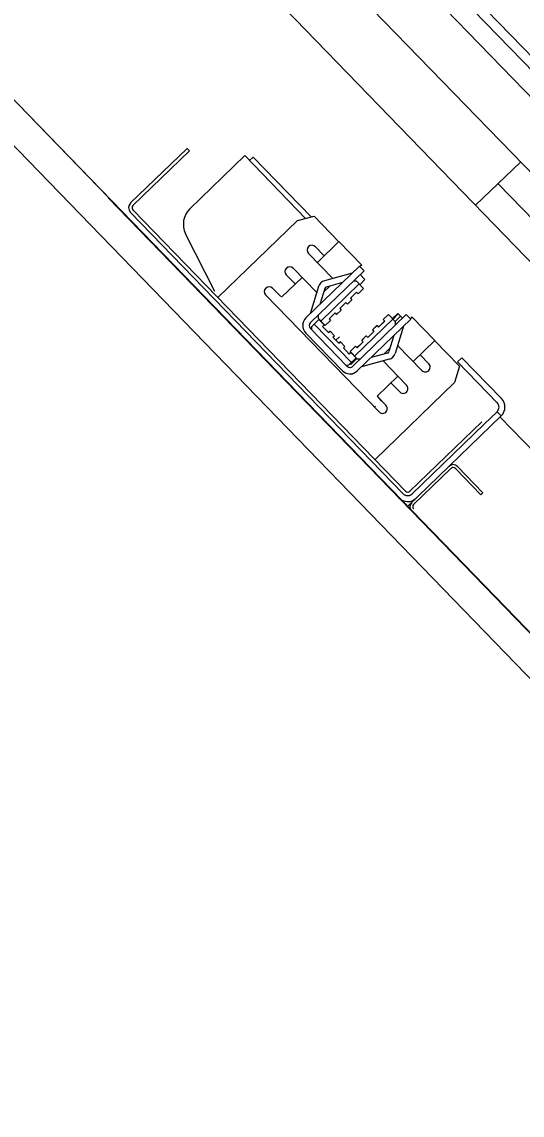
# Model space of a CAD drawing. Extents: x 468143 to 491361, y 1438528 to 1468730.
# Drawn here: x 490347.345 to 490348.114, y 1467634.868 to 1467636.552 of the extents above; entities that cross this region are included whole.
import ezdxf

# ---------------------------------------------------------------- set-up
doc = ezdxf.new("R2010")
doc.units = 0
doc.layers.add('Xreference_dp', color=7, linetype='Continuous')

msp = doc.modelspace()

# ---------------------------------------------------------------- linework, layer by layer
at = {"layer": 'Xreference_dp'}
for p, q in [((490346.9978, 1467637.3494), (490350.1601, 1467634.082)), ((490346.9978, 1467637.3494), (490350.1601, 1467634.082)), ((490350.1088, 1467634.2731), (490347.1839, 1467637.2952)), ((490350.1088, 1467634.2731), (490347.1839, 1467637.2952)), ((490348.425, 1467636.1716), (490347.4656, 1467637.1629)), ((490348.425, 1467636.1716), (490347.4656, 1467637.1629)), ((490348.4357, 1467636.182), (490347.4763, 1467637.1733)), ((490348.4357, 1467636.182), (490347.4763, 1467637.1733)), ((490346.7098, 1467637.0749), (490347.757, 1467635.9929)), ((490346.7098, 1467637.0749), (490350.5331, 1467633.1245)), ((490346.7098, 1467637.0749), (490347.757, 1467635.9929)), ((490346.7098, 1467637.0749), (490350.5331, 1467633.1245)), ((490348.3681, 1467636.1882), (490347.5603, 1467637.0228)), ((490348.3681, 1467636.1882), (490347.5603, 1467637.0228)), ((490346.7307, 1467636.9826), (490350.47, 1467633.119)), ((490346.7307, 1467636.9826), (490350.47, 1467633.119)), ((490347.512, 1467636.2731), (490347.599, 1467636.3572)), ((490347.512, 1467636.2731), (490347.599, 1467636.3572)), ((490347.5157, 1467636.2693), (490347.6026, 1467636.3534)), ((490347.5157, 1467636.2693), (490347.6026, 1467636.3534)), ((490347.6026, 1467636.3534), (490347.599, 1467636.3572)), ((490347.6026, 1467636.3534), (490347.599, 1467636.3572)), ((490347.6879, 1467636.346), (490347.6031, 1467636.264)), ((490347.6879, 1467636.346), (490347.6031, 1467636.264)), ((490347.6879, 1467636.346), (490347.7814, 1467636.2494)), ((490347.6879, 1467636.346), (490347.7814, 1467636.2494)), ((490347.6952, 1467636.3385), (490347.7007, 1467636.3437)), ((490347.6952, 1467636.3385), (490347.7007, 1467636.3437)), ((490347.7007, 1467636.3437), (490347.7899, 1467636.2516)), ((490347.7007, 1467636.3437), (490347.7899, 1467636.2516)), ((490348.0429, 1467636.2695), (490348.1118, 1467636.3362)), ((490348.0429, 1467636.2695), (490348.1118, 1467636.3362)), ((490349.1496, 1467635.1951), (490348.0774, 1467636.3028)), ((490349.1496, 1467635.1951), (490348.0774, 1467636.3028)), ((490347.4777, 1467636.2809), (490348.6498, 1467635.0697)), ((490347.4777, 1467636.2809), (490348.6498, 1467635.0697)), ((490347.9311, 1467635.8254), (490347.5118, 1467636.2586)), ((490347.9311, 1467635.8254), (490347.5118, 1467636.2586)), ((490347.9349, 1467635.8291), (490347.5156, 1467636.2623)), ((490347.9349, 1467635.8291), (490347.5156, 1467636.2623)), ((490347.7688, 1467636.2463), (490347.7943, 1467636.2527)), ((490347.7688, 1467636.2463), (490347.7943, 1467636.2527)), ((490347.7943, 1467636.2527), (490347.8324, 1467636.2133)), ((490347.7943, 1467636.2527), (490347.8324, 1467636.2133)), ((490347.646, 1467636.1275), (490347.7688, 1467636.2463)), ((490347.646, 1467636.1275), (490347.7688, 1467636.2463)), ((490347.6414, 1467636.1366), (490347.5966, 1467636.2257)), ((490347.6414, 1467636.1366), (490347.5966, 1467636.2257)), ((490347.7964, 1467636.2056), (490347.81, 1467636.1916)), ((490347.7964, 1467636.2056), (490347.81, 1467636.1916)), ((490347.7994, 1467636.1814), (490347.8327, 1467636.2136)), ((490347.7994, 1467636.1814), (490347.8327, 1467636.2136)), ((490347.8326, 1467636.2137), (490347.8323, 1467636.2134)), ((490347.8326, 1467636.2137), (490347.8323, 1467636.2134)), ((490347.8327, 1467636.2136), (490347.8326, 1467636.2137)), ((490347.8327, 1467636.2136), (490347.8326, 1467636.2137)), ((490347.8327, 1467636.2136), (490347.8676, 1467636.1775)), ((490347.8327, 1467636.2136), (490347.8676, 1467636.1775)), ((490347.8232, 1467636.1567), (490347.7858, 1467636.1954)), ((490347.8232, 1467636.1567), (490347.7858, 1467636.1954)), ((490347.7622, 1467636.1726), (490347.7985, 1467636.1351)), ((490347.7622, 1467636.1726), (490347.7985, 1467636.1351)), ((490347.7819, 1467636.0959), (490347.8643, 1467636.1757)), ((490347.7819, 1467636.0959), (490347.8643, 1467636.1757)), ((490347.7889, 1467636.0888), (490347.8713, 1467636.1685)), ((490347.7889, 1467636.0888), (490347.8713, 1467636.1685)), ((490347.8643, 1467636.1757), (490347.8713, 1467636.1685)), ((490347.8643, 1467636.1757), (490347.8713, 1467636.1685)), ((490347.8676, 1467636.1775), (490347.865, 1467636.175)), ((490347.8676, 1467636.1775), (490347.865, 1467636.175)), ((490347.7441, 1467636.1278), (490347.7758, 1467636.1585)), ((490347.7441, 1467636.1278), (490347.7758, 1467636.1585)), ((490347.7516, 1467636.1623), (490347.7652, 1467636.1483)), ((490347.7516, 1467636.1623), (490347.7652, 1467636.1483)), ((490347.8046, 1467636.0912), (490347.8635, 1467636.1483)), ((490347.8046, 1467636.0912), (490347.8635, 1467636.1483)), ((490347.8532, 1467636.1649), (490347.8105, 1467636.1533)), ((490347.8532, 1467636.1649), (490347.8105, 1467636.1533)), ((490347.8383, 1467636.1505), (490347.8131, 1467636.1436)), ((490347.8383, 1467636.1505), (490347.8131, 1467636.1436)), ((490347.8594, 1467636.1525), (490347.8548, 1467636.1526)), ((490347.8594, 1467636.1525), (490347.8548, 1467636.1526)), ((490347.8594, 1467636.1525), (490347.8704, 1467636.1412)), ((490347.8594, 1467636.1525), (490347.8704, 1467636.1412)), ((490347.8646, 1467636.1472), (490347.8727, 1467636.1551)), ((490347.8646, 1467636.1472), (490347.8727, 1467636.1551)), ((490347.8653, 1467636.1628), (490347.8727, 1467636.1551)), ((490347.8653, 1467636.1628), (490347.8727, 1467636.1551)), ((490347.7198, 1467636.1315), (490347.8943, 1467635.9511)), ((490347.7198, 1467636.1315), (490347.8943, 1467635.9511)), ((490347.743, 1467636.1288), (490347.7304, 1467636.1418)), ((490347.743, 1467636.1288), (490347.7304, 1467636.1418)), ((490347.8013, 1467636.1444), (490347.7883, 1467636.1021)), ((490347.8013, 1467636.1444), (490347.7883, 1467636.1021)), ((490347.8108, 1467636.1415), (490347.8031, 1467636.1165)), ((490347.8108, 1467636.1415), (490347.8031, 1467636.1165)), ((490347.8091, 1467636.1357), (490347.8189, 1467636.1452)), ((490347.8091, 1467636.1357), (490347.8189, 1467636.1452)), ((490347.8504, 1467636.1264), (490347.8598, 1467636.1356)), ((490347.8504, 1467636.1264), (490347.8598, 1467636.1356)), ((490347.8598, 1467636.1356), (490347.8621, 1467636.1332)), ((490347.8598, 1467636.1356), (490347.8621, 1467636.1332)), ((490347.8621, 1467636.1332), (490347.8704, 1467636.1412)), ((490347.8621, 1467636.1332), (490347.8704, 1467636.1412)), ((490347.8339, 1467636.1105), (490347.8433, 1467636.1196)), ((490347.8339, 1467636.1105), (490347.8433, 1467636.1196)), ((490347.8433, 1467636.1196), (490347.8456, 1467636.1172)), ((490347.8433, 1467636.1196), (490347.8456, 1467636.1172)), ((490347.8456, 1467636.1172), (490347.8527, 1467636.1241)), ((490347.8456, 1467636.1172), (490347.8527, 1467636.1241)), ((490347.8504, 1467636.1264), (490347.8527, 1467636.1241)), ((490347.8504, 1467636.1264), (490347.8527, 1467636.1241)), ((490347.8006, 1467636.1001), (490347.8005, 1467636.0955)), ((490347.8006, 1467636.1001), (490347.8005, 1467636.0955)), ((490347.8174, 1467636.0945), (490347.8268, 1467636.1036)), ((490347.8174, 1467636.0945), (490347.8268, 1467636.1036)), ((490347.8268, 1467636.1036), (490347.8291, 1467636.1013)), ((490347.8268, 1467636.1036), (490347.8291, 1467636.1013)), ((490347.8291, 1467636.1013), (490347.8362, 1467636.1081)), ((490347.8291, 1467636.1013), (490347.8362, 1467636.1081)), ((490347.8339, 1467636.1105), (490347.8362, 1467636.1081)), ((490347.8339, 1467636.1105), (490347.8362, 1467636.1081)), ((490347.9363, 1467636.1014), (490347.8539, 1467636.0216)), ((490347.9363, 1467636.1014), (490347.8539, 1467636.0216)), ((490347.9006, 1467636.0935), (490347.9088, 1467636.1015)), ((490347.9006, 1467636.0935), (490347.9088, 1467636.1015)), ((490347.9007, 1467636.0934), (490347.9089, 1467636.1013)), ((490347.9007, 1467636.0934), (490347.9089, 1467636.1013)), ((490347.9088, 1467636.1015), (490347.909, 1467636.1012)), ((490347.9088, 1467636.1015), (490347.909, 1467636.1012)), ((490347.9089, 1467636.1013), (490347.9199, 1467636.09)), ((490347.9089, 1467636.1013), (490347.9199, 1467636.09)), ((490347.9149, 1467636.0951), (490347.9231, 1467636.103)), ((490347.9149, 1467636.0951), (490347.9231, 1467636.103)), ((490347.9159, 1467636.0942), (490347.924, 1467636.1021)), ((490347.9159, 1467636.0942), (490347.924, 1467636.1021)), ((490347.9275, 1467636.0985), (490347.9193, 1467636.0906)), ((490347.9275, 1467636.0985), (490347.9193, 1467636.0906)), ((490347.9231, 1467636.103), (490347.9303, 1467636.0956)), ((490347.9231, 1467636.103), (490347.9303, 1467636.0956)), ((490347.9302, 1467636.0957), (490347.9362, 1467636.1015)), ((490347.9302, 1467636.0957), (490347.9362, 1467636.1015)), ((490347.9363, 1467636.1014), (490347.9362, 1467636.1015)), ((490347.9363, 1467636.1014), (490347.9362, 1467636.1015)), ((490347.9432, 1467636.0942), (490347.9363, 1467636.1014)), ((490347.9432, 1467636.0942), (490347.9363, 1467636.1014)), ((490347.7766, 1467636.0871), (490347.7771, 1467636.0866)), ((490347.7766, 1467636.0871), (490347.7771, 1467636.0866)), ((490347.7905, 1467636.0824), (490347.7904, 1467636.0777)), ((490347.7905, 1467636.0824), (490347.7904, 1467636.0777)), ((490347.7905, 1467636.0824), (490347.8018, 1467636.0933)), ((490347.7905, 1467636.0824), (490347.8018, 1467636.0933)), ((490347.8518, 1467636.0275), (490347.7947, 1467636.0865)), ((490347.8518, 1467636.0275), (490347.7947, 1467636.0865)), ((490347.8005, 1467636.0955), (490347.8114, 1467636.0841)), ((490347.8005, 1467636.0955), (490347.8114, 1467636.0841)), ((490347.8098, 1467636.0851), (490347.8018, 1467636.0933)), ((490347.8098, 1467636.0851), (490347.8018, 1467636.0933)), ((490347.8052, 1467636.0898), (490347.8056, 1467636.0902)), ((490347.8052, 1467636.0898), (490347.8056, 1467636.0902)), ((490347.8074, 1467636.0828), (490347.8098, 1467636.0851)), ((490347.8074, 1467636.0828), (490347.8098, 1467636.0851)), ((490347.8166, 1467636.0734), (490347.8074, 1467636.0828)), ((490347.8166, 1467636.0734), (490347.8074, 1467636.0828)), ((490347.8114, 1467636.0841), (490347.8197, 1467636.0921)), ((490347.8114, 1467636.0841), (490347.8197, 1467636.0921)), ((490347.8174, 1467636.0945), (490347.8197, 1467636.0921)), ((490347.8174, 1467636.0945), (490347.8197, 1467636.0921)), ((490347.8568, 1467636.0372), (490347.9158, 1467636.0943)), ((490347.8568, 1467636.0372), (490347.9158, 1467636.0943)), ((490347.9432, 1467636.0942), (490347.8608, 1467636.0144)), ((490347.9432, 1467636.0942), (490347.8608, 1467636.0144)), ((490347.8841, 1467636.0775), (490347.8911, 1467636.0843)), ((490347.8841, 1467636.0775), (490347.8911, 1467636.0843)), ((490347.8842, 1467636.0774), (490347.8912, 1467636.0842)), ((490347.8842, 1467636.0774), (490347.8912, 1467636.0842)), ((490347.8911, 1467636.0843), (490347.8913, 1467636.0842)), ((490347.8911, 1467636.0843), (490347.8913, 1467636.0842)), ((490347.8912, 1467636.0842), (490347.8935, 1467636.0819)), ((490347.8912, 1467636.0842), (490347.8935, 1467636.0819)), ((490347.8934, 1467636.082), (490347.9029, 1467636.0911)), ((490347.8934, 1467636.082), (490347.9029, 1467636.0911)), ((490347.8935, 1467636.0819), (490347.903, 1467636.091)), ((490347.8935, 1467636.0819), (490347.903, 1467636.091)), ((490347.9006, 1467636.0935), (490347.9007, 1467636.0934)), ((490347.9006, 1467636.0935), (490347.9007, 1467636.0934)), ((490347.9007, 1467636.0934), (490347.903, 1467636.091)), ((490347.9007, 1467636.0934), (490347.903, 1467636.091)), ((490347.9321, 1467636.0834), (490347.919, 1467636.0411)), ((490347.9321, 1467636.0834), (490347.919, 1467636.0411)), ((490347.9198, 1467636.0854), (490347.9199, 1467636.09)), ((490347.9198, 1467636.0854), (490347.9199, 1467636.09)), ((490347.9451, 1467636.0975), (490347.9425, 1467636.095)), ((490347.9451, 1467636.0975), (490347.9425, 1467636.095)), ((490347.9426, 1467636.0949), (490347.9452, 1467636.0974)), ((490347.9426, 1467636.0949), (490347.9452, 1467636.0974)), ((490347.9452, 1467636.0974), (490347.9451, 1467636.0975)), ((490347.9452, 1467636.0974), (490347.9451, 1467636.0975)), ((490347.9452, 1467636.0974), (490347.9801, 1467636.0613)), ((490347.9452, 1467636.0974), (490347.9801, 1467636.0613)), ((490347.8374, 1467636.0148), (490347.7815, 1467636.0726)), ((490347.8374, 1467636.0148), (490347.7815, 1467636.0726)), ((490347.8446, 1467636.0217), (490347.7887, 1467636.0795)), ((490347.8446, 1467636.0217), (490347.7887, 1467636.0795)), ((490347.8188, 1467636.0758), (490347.8165, 1467636.0735)), ((490347.8188, 1467636.0758), (490347.8165, 1467636.0735)), ((490347.8166, 1467636.0734), (490347.8189, 1467636.0756)), ((490347.8166, 1467636.0734), (490347.8189, 1467636.0756)), ((490347.8188, 1467636.0758), (490347.8189, 1467636.0756)), ((490347.8188, 1467636.0758), (490347.8189, 1467636.0756)), ((490347.8258, 1467636.0686), (490347.8189, 1467636.0756)), ((490347.8258, 1467636.0686), (490347.8189, 1467636.0756)), ((490347.8234, 1467636.0663), (490347.8258, 1467636.0686)), ((490347.8234, 1467636.0663), (490347.8258, 1467636.0686)), ((490347.8325, 1467636.0569), (490347.8234, 1467636.0663)), ((490347.8325, 1467636.0569), (490347.8234, 1467636.0663)), ((490347.828, 1467636.0616), (490347.8333, 1467636.0667)), ((490347.828, 1467636.0616), (490347.8333, 1467636.0667)), ((490347.8676, 1467636.0615), (490347.8746, 1467636.0684)), ((490347.8676, 1467636.0615), (490347.8746, 1467636.0684)), ((490347.8677, 1467636.0614), (490347.8747, 1467636.0683)), ((490347.8677, 1467636.0614), (490347.8747, 1467636.0683)), ((490347.8746, 1467636.0684), (490347.8748, 1467636.0682)), ((490347.8746, 1467636.0684), (490347.8748, 1467636.0682)), ((490347.8747, 1467636.0683), (490347.877, 1467636.0659)), ((490347.8747, 1467636.0683), (490347.877, 1467636.0659)), ((490347.8769, 1467636.066), (490347.8864, 1467636.0751)), ((490347.8769, 1467636.066), (490347.8864, 1467636.0751)), ((490347.877, 1467636.0659), (490347.8865, 1467636.075)), ((490347.877, 1467636.0659), (490347.8865, 1467636.075)), ((490347.8841, 1467636.0775), (490347.8842, 1467636.0774)), ((490347.8841, 1467636.0775), (490347.8842, 1467636.0774)), ((490347.8842, 1467636.0774), (490347.8865, 1467636.075)), ((490347.8842, 1467636.0774), (490347.8865, 1467636.075)), ((490347.9172, 1467636.069), (490347.9095, 1467636.044)), ((490347.9172, 1467636.069), (490347.9095, 1467636.044)), ((490347.8348, 1467636.0592), (490347.8324, 1467636.057)), ((490347.8348, 1467636.0592), (490347.8324, 1467636.057)), ((490347.8325, 1467636.0569), (490347.8349, 1467636.0591)), ((490347.8325, 1467636.0569), (490347.8349, 1467636.0591)), ((490347.8348, 1467636.0592), (490347.8349, 1467636.0591)), ((490347.8348, 1467636.0592), (490347.8349, 1467636.0591)), ((490347.8417, 1467636.0521), (490347.8349, 1467636.0591)), ((490347.8417, 1467636.0521), (490347.8349, 1467636.0591)), ((490347.8394, 1467636.0498), (490347.8417, 1467636.0521)), ((490347.8394, 1467636.0498), (490347.8417, 1467636.0521)), ((490347.8485, 1467636.0404), (490347.8394, 1467636.0498)), ((490347.8485, 1467636.0404), (490347.8394, 1467636.0498)), ((490347.8499, 1467636.0444), (490347.8581, 1467636.0524)), ((490347.8499, 1467636.0444), (490347.8581, 1467636.0524)), ((490347.85, 1467636.0443), (490347.8582, 1467636.0523)), ((490347.85, 1467636.0443), (490347.8582, 1467636.0523)), ((490347.8581, 1467636.0524), (490347.8583, 1467636.0522)), ((490347.8581, 1467636.0524), (490347.8583, 1467636.0522)), ((490347.8582, 1467636.0523), (490347.8605, 1467636.0499)), ((490347.8582, 1467636.0523), (490347.8605, 1467636.0499)), ((490347.8604, 1467636.05), (490347.8698, 1467636.0592)), ((490347.8604, 1467636.05), (490347.8698, 1467636.0592)), ((490347.8605, 1467636.0499), (490347.87, 1467636.0591)), ((490347.8605, 1467636.0499), (490347.87, 1467636.0591)), ((490347.8676, 1467636.0615), (490347.8677, 1467636.0614)), ((490347.8676, 1467636.0615), (490347.8677, 1467636.0614)), ((490347.8677, 1467636.0614), (490347.87, 1467636.0591)), ((490347.8677, 1467636.0614), (490347.87, 1467636.0591)), ((490347.9113, 1467636.0497), (490347.9015, 1467636.0403)), ((490347.9113, 1467636.0497), (490347.9015, 1467636.0403)), ((490347.9603, 1467636.015), (490347.9229, 1467636.0537)), ((490347.9603, 1467636.015), (490347.9229, 1467636.0537)), ((490347.9801, 1467636.0613), (490347.9468, 1467636.0291)), ((490347.9801, 1467636.0613), (490347.9468, 1467636.0291)), ((490348.0179, 1467636.0216), (490347.9798, 1467636.061)), ((490348.0179, 1467636.0216), (490347.9798, 1467636.061)), ((490347.8475, 1467636.0234), (490347.8589, 1467636.0344)), ((490347.8475, 1467636.0234), (490347.8589, 1467636.0344)), ((490347.8508, 1467636.0427), (490347.8484, 1467636.0405)), ((490347.8508, 1467636.0427), (490347.8484, 1467636.0405)), ((490347.8485, 1467636.0404), (490347.8509, 1467636.0426)), ((490347.8485, 1467636.0404), (490347.8509, 1467636.0426)), ((490347.8499, 1467636.0444), (490347.85, 1467636.0443)), ((490347.8499, 1467636.0444), (490347.85, 1467636.0443)), ((490347.85, 1467636.0443), (490347.8609, 1467636.033)), ((490347.85, 1467636.0443), (490347.8609, 1467636.033)), ((490347.8508, 1467636.0427), (490347.8509, 1467636.0426)), ((490347.8508, 1467636.0427), (490347.8509, 1467636.0426)), ((490347.8589, 1467636.0344), (490347.8509, 1467636.0426)), ((490347.8589, 1467636.0344), (490347.8509, 1467636.0426)), ((490347.8604, 1467636.0336), (490347.8509, 1467636.0244)), ((490347.8604, 1467636.0336), (490347.8509, 1467636.0244)), ((490347.8563, 1467636.037), (490347.8567, 1467636.0373)), ((490347.8563, 1467636.037), (490347.8567, 1467636.0373)), ((490347.8566, 1467636.0367), (490347.857, 1467636.0371)), ((490347.8566, 1467636.0367), (490347.857, 1467636.0371)), ((490347.8609, 1467636.033), (490347.8656, 1467636.0329)), ((490347.8609, 1467636.033), (490347.8656, 1467636.0329)), ((490347.9099, 1467636.0322), (490347.8671, 1467636.0205)), ((490347.9099, 1467636.0322), (490347.8671, 1467636.0205)), ((490347.9072, 1467636.0418), (490347.882, 1467636.0349)), ((490347.9072, 1467636.0418), (490347.882, 1467636.0349)), ((490347.9574, 1467636.0393), (490347.9709, 1467636.0253)), ((490347.9574, 1467636.0393), (490347.9709, 1467636.0253)), ((490348.0153, 1467636.0285), (490348.0218, 1467636.0347)), ((490348.0153, 1467636.0285), (490348.0218, 1467636.0347)), ((490348.0218, 1467636.0347), (490348.0828, 1467635.9717)), ((490348.0218, 1467636.0347), (490348.0828, 1467635.9717)), ((490347.8429, 1467636.0235), (490347.8475, 1467636.0234)), ((490347.8429, 1467636.0235), (490347.8475, 1467636.0234)), ((490347.8509, 1467636.0244), (490347.8497, 1467636.0255)), ((490347.8509, 1467636.0244), (490347.8497, 1467636.0255)), ((490347.852, 1467636.0255), (490347.8509, 1467636.0267)), ((490347.852, 1467636.0255), (490347.8509, 1467636.0267)), ((490347.8532, 1467636.0266), (490347.8521, 1467636.0278)), ((490347.8532, 1467636.0266), (490347.8521, 1467636.0278)), ((490347.9005, 1467636.0297), (490347.9368, 1467635.9922)), ((490347.9005, 1467636.0297), (490347.9368, 1467635.9922)), ((490348.0179, 1467636.0216), (490348.0107, 1467635.9964)), ((490348.0179, 1467636.0216), (490348.0107, 1467635.9964)), ((490348.0763, 1467635.9654), (490348.0153, 1467636.0285)), ((490348.0763, 1467635.9654), (490348.0153, 1467636.0285)), ((490347.8513, 1467636.0099), (490347.8518, 1467636.0094)), ((490347.8513, 1467636.0099), (490347.8518, 1467636.0094)), ((490347.9232, 1467636.0062), (490347.8914, 1467635.9755)), ((490347.9232, 1467636.0062), (490347.8914, 1467635.9755)), ((490347.8879, 1467635.8776), (490348.0107, 1467635.9964)), ((490347.8879, 1467635.8776), (490348.0107, 1467635.9964)), ((490347.9126, 1467635.996), (490347.9261, 1467635.982)), ((490347.9126, 1467635.996), (490347.9261, 1467635.982)), ((490347.8914, 1467635.9755), (490347.8976, 1467635.968)), ((490347.8914, 1467635.9755), (490347.8976, 1467635.968)), ((490347.9049, 1467635.9614), (490347.8923, 1467635.9744)), ((490347.9049, 1467635.9614), (490347.8923, 1467635.9744)), ((490347.8971, 1467635.9685), (490347.8976, 1467635.969)), ((490347.8971, 1467635.9685), (490347.8976, 1467635.969)), ((490347.8887, 1467635.9594), (490347.8871, 1467635.9586)), ((490347.8887, 1467635.9594), (490347.8871, 1467635.9586)), ((490348.056, 1467635.9321), (490348.0761, 1467635.9515)), ((490348.056, 1467635.9321), (490348.0761, 1467635.9515)), ((490348.0761, 1467635.9515), (490348.0823, 1467635.945)), ((490348.0761, 1467635.9515), (490348.0823, 1467635.945)), ((490347.938, 1467635.8053), (490348.0823, 1467635.945)), ((490347.938, 1467635.8053), (490348.0823, 1467635.945)), ((490348.0524, 1467635.9359), (490347.9418, 1467635.8289)), ((490348.0524, 1467635.9359), (490347.9418, 1467635.8289)), ((490347.9455, 1467635.8251), (490348.056, 1467635.9321)), ((490347.9455, 1467635.8251), (490348.056, 1467635.9321)), ((490348.3087, 1467635.7076), (490348.0806, 1467635.9433)), ((490348.3087, 1467635.7076), (490348.0806, 1467635.9433)), ((490348.005, 1467635.8642), (490347.9476, 1467635.8086)), ((490348.005, 1467635.8642), (490347.9476, 1467635.8086)), ((490348.0512, 1467635.8236), (490348.012, 1467635.8641)), ((490348.0512, 1467635.8236), (490348.012, 1467635.8641)), ((490348.0543, 1467635.8266), (490348.0151, 1467635.8671)), ((490348.0543, 1467635.8266), (490348.0151, 1467635.8671)), ((490348.0543, 1467635.8266), (490348.0512, 1467635.8236)), ((490348.0543, 1467635.8266), (490348.0512, 1467635.8236))]:
    msp.add_line(p, q, dxfattribs=at)
for centre, radius, start, end in [((490347.5191, 1467636.2657), 0.0102, 134.063, 224.063), ((490347.5191, 1467636.2657), 0.0102, 134.063, 224.063), ((490347.5191, 1467636.2657), 0.00492, 134.063, 224.063), ((490347.5191, 1467636.2657), 0.00492, 134.063, 224.063), ((490347.626, 1467636.2404), 0.0328, 134.063, 206.6733), ((490347.626, 1467636.2404), 0.0328, 134.063, 206.6733), ((490347.7911, 1467636.2005), 0.00738, 44.063, 224.063), ((490347.7911, 1467636.2005), 0.00738, 44.063, 224.063), ((490347.7569, 1467636.1674), 0.00738, 44.063, 224.063), ((490347.7569, 1467636.1674), 0.00738, 44.063, 224.063), ((490347.814, 1467636.1405), 0.0132, 105.2829, 162.8431), ((490347.814, 1467636.1405), 0.0132, 105.2829, 162.8431), ((490347.7251, 1467636.1366), 0.00738, 44.063, 224.063), ((490347.7251, 1467636.1366), 0.00738, 44.063, 224.063), ((490347.814, 1467636.1405), 0.00328, 105.2829, 162.8431), ((490347.814, 1467636.1405), 0.00328, 105.2829, 162.8431), ((490347.7893, 1467636.0835), 0.0131, 147.8791, 164.063), ((490347.7893, 1467636.0835), 0.0131, 147.8791, 164.063), ((490347.7934, 1467636.0841), 0.0165, 134.063, 224.063), ((490347.7934, 1467636.0841), 0.0165, 134.063, 224.063), ((490347.7934, 1467636.0841), 0.00656, 134.063, 224.063), ((490347.7934, 1467636.0841), 0.00656, 134.063, 224.063), ((490347.9064, 1467636.045), 0.00328, 285.2829, 342.8431), ((490347.9064, 1467636.045), 0.00328, 285.2829, 342.8431), ((490347.9064, 1467636.045), 0.0132, 285.2829, 342.8431), ((490347.9064, 1467636.045), 0.0132, 285.2829, 342.8431), ((490347.8493, 1467636.0263), 0.0165, 224.063, 314.063), ((490347.8493, 1467636.0263), 0.0165, 224.063, 314.063), ((490347.8493, 1467636.0263), 0.00656, 224.063, 314.063), ((490347.8493, 1467636.0263), 0.00656, 224.063, 314.063), ((490347.9656, 1467636.0202), 0.00738, 224.063, 44.063), ((490347.9656, 1467636.0202), 0.00738, 224.063, 44.063), ((490347.8486, 1467636.0222), 0.0131, 284.063, 300.247), ((490347.8486, 1467636.0222), 0.0131, 284.063, 300.247), ((490347.9314, 1467635.9871), 0.00738, 224.063, 44.063), ((490347.9314, 1467635.9871), 0.00738, 224.063, 44.063), ((490348.0692, 1467635.9586), 0.00984, 314.063, 44.063), ((490348.0692, 1467635.9586), 0.00984, 314.063, 44.063), ((490348.0692, 1467635.9586), 0.0189, 314.063, 44.063), ((490348.0692, 1467635.9586), 0.0189, 314.063, 44.063), ((490347.8996, 1467635.9563), 0.00738, 224.063, 44.063), ((490347.8996, 1467635.9563), 0.00738, 224.063, 44.063), ((490348.0085, 1467635.8607), 0.00922, 44.063, 134.063), ((490348.0085, 1467635.8607), 0.00922, 44.063, 134.063), ((490348.0085, 1467635.8607), 0.00492, 44.063, 134.063), ((490348.0085, 1467635.8607), 0.00492, 44.063, 134.063), ((490347.9384, 1467635.8325), 0.00492, 224.063, 314.063), ((490347.9384, 1467635.8325), 0.00492, 224.063, 314.063), ((490347.9384, 1467635.832), 0.0189, 224.063, 314.063), ((490347.9384, 1467635.832), 0.0189, 224.063, 314.063), ((490347.9384, 1467635.8325), 0.0102, 224.063, 314.063), ((490347.9384, 1467635.8325), 0.0102, 224.063, 314.063), ((490347.9384, 1467635.832), 0.00984, 232.4432, 306.4724), ((490347.9384, 1467635.832), 0.00984, 232.4432, 306.4724), ((490347.951, 1467635.8051), 0.00922, 134.063, 224.063), ((490347.951, 1467635.8051), 0.00922, 134.063, 224.063), ((490347.951, 1467635.8051), 0.00492, 134.063, 224.063), ((490347.951, 1467635.8051), 0.00492, 134.063, 224.063)]:
    msp.add_arc(centre, radius, start, end, dxfattribs=at)

doc.saveas('drawing.dxf')
